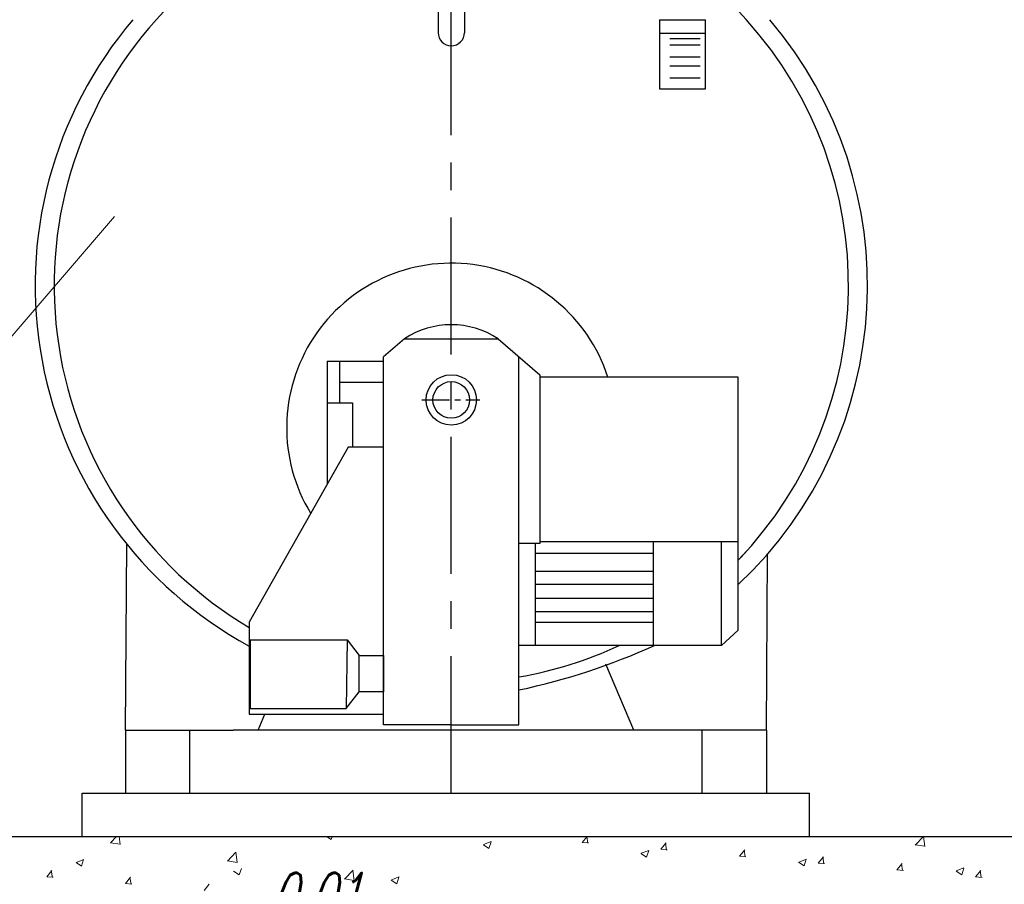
# Model space of a CAD drawing. Header units: millimetres. Extents: x 196 to 2027204, y -221452 to 153872.
# Tile 350 of 381: x 1222189 to 1223330, y -198726 to -197724. Entities that reach past the tile are written whole.
import ezdxf
from ezdxf import colors
from ezdxf.entities.mleader import LeaderData, LeaderLine
from ezdxf.math import Vec2, Vec3

# ---------------------------------------------------------------- set-up
doc = ezdxf.new("R2010")
doc.units = ezdxf.units.MM
doc.linetypes.add('CENTER', pattern=[50.8, 31.75, -6.35, 6.35, -6.35])
for name, color, linetype, lineweight in [('.', 7, 'Continuous', 15), ('00_Основной', 163, 'Continuous', 40), ('Основной текст', 7, 'Continuous', 30), ('ТМ-размеры', 25, 'Continuous', 20), ('中心线', 1, 'CENTER', 25)]:
    doc.layers.add(name, color=color, linetype=linetype, lineweight=lineweight)
doc.styles.add('Новый 050', font='romans.shx', dxfattribs={"width": 0.7, "oblique": 15, "height": 50})
doc.styles.add('Новый 5.0', font='times.ttf', dxfattribs={"width": 0.7, "oblique": 15, "height": 5})

# ---------------------------------------------------------------- blocks, each defined once
blk = doc.blocks.new('_None')

msp = doc.modelspace()

# ---------------------------------------------------------------- linework, layer by layer
at = {"layer": '.', "color": 252, "linetype": 'Continuous', "lineweight": 20, "ltscale": 0.3, "true_color": 0x8c8c8c}
for p, q in [((1222294.4, -198677.6), (1222305.6, -198679.3)), ((1222294.5, -198677.9), (1222301.7, -198670.3)), ((1222305.6, -198679.7), (1222304.5, -198670.3)), ((1222544.8, -198670.3), (1222550.2, -198674)), ((1222550.2, -198674), (1222551.4, -198670.3)), ((1222726.5, -198679.8), (1222735.4, -198676.4)), ((1222732.7, -198684.2), (1222735.3, -198676.5)), ((1222840.7, -198677.3), (1222846.5, -198670.3)), ((1222840.7, -198677.3), (1222848.3, -198677.9)), ((1222847.5, -198678.1), (1222846, -198670.3)), ((1222931.8, -198685.2), (1222937.9, -198677.9)), ((1222938.6, -198686.1), (1222937.1, -198678.1)), ((1223226.4, -198680.3), (1223236, -198670.3)), ((1223237.5, -198682.1), (1223236.2, -198670.3)), ((1222430, -198698.9), (1222439.9, -198688.6)), ((1222441.1, -198700.7), (1222439.7, -198688.6)), ((1222726.4, -198679.9), (1222732.7, -198684.2)), ((1222908.9, -198690.1), (1222915.2, -198694.4)), ((1222909, -198689.9), (1222917.9, -198686.5)), ((1222915.2, -198694.4), (1222917.8, -198686.7)), ((1222931.8, -198685.2), (1222939.4, -198685.9)), ((1223022.9, -198693.2), (1223029, -198685.9)), ((1223029.7, -198694), (1223028.2, -198686.1)), ((1223226.3, -198680), (1223237.6, -198681.8)), ((1222254.7, -198700.4), (1222263.6, -198697)), ((1222254.7, -198700.5), (1222261, -198704.8)), ((1222261, -198704.8), (1222263.5, -198697.1)), ((1222429.9, -198698.6), (1222441.2, -198700.4)), ((1223022.9, -198693.2), (1223030.5, -198693.9)), ((1223091.4, -198700.3), (1223097.8, -198704.5)), ((1223091.5, -198700.1), (1223100.4, -198696.7)), ((1223097.7, -198704.5), (1223100.3, -198696.8)), ((1223114, -198701.2), (1223120.1, -198693.9)), ((1223114, -198701.2), (1223121.6, -198701.8)), ((1223120.7, -198702), (1223119.3, -198694)), ((1223205.1, -198709.1), (1223211.2, -198701.8)), ((1223211.8, -198710), (1223210.4, -198702)), ((1222220.7, -198717), (1222226.8, -198709.7)), ((1222227.4, -198717.8), (1222226, -198709.9)), ((1222437.2, -198710.7), (1222443.5, -198715)), ((1222443.5, -198715), (1222446.1, -198707.3)), ((1222565.6, -198719.9), (1222575.5, -198709.6)), ((1222576.7, -198721.7), (1222575.3, -198709.6)), ((1223205.1, -198709.1), (1223212.7, -198709.8)), ((1223274, -198710.3), (1223282.9, -198706.9)), ((1223274, -198710.4), (1223280.3, -198714.7)), ((1223280.3, -198714.7), (1223282.8, -198707)), ((1223296.2, -198717.1), (1223302.3, -198709.8)), ((1223302.9, -198717.9), (1223301.5, -198710)), ((1222220.7, -198717), (1222228.3, -198717.7)), ((1222311.8, -198725), (1222317.9, -198717.7)), ((1222311.8, -198725), (1222319.4, -198725.6)), ((1222318.5, -198725.8), (1222317.1, -198717.8)), ((1222565.4, -198719.6), (1222576.7, -198721.4)), ((1222619.7, -198720.9), (1222626, -198725.1)), ((1222619.8, -198720.7), (1222628.7, -198717.3)), ((1222626, -198725.1), (1222628.6, -198717.5)), ((1223296.2, -198717.1), (1223303.8, -198717.8)), ((1222402.9, -198732.9), (1222409, -198725.6))]:
    msp.add_line(p, q, dxfattribs=at)
at = {"color": 252, "linetype": 'CENTER', "lineweight": 25, "ltscale": 5}
msp.add_line((1222689.2, -198620.3), (1222689.2, -197161.9), dxfattribs=at)
at = {"color": 252, "lineweight": 30, "ltscale": 10}
for p, q in [((1222261.9, -198670.3), (1222261.9, -198620.3)), ((1222261.9, -198620.3), (1223104.1, -198620.3)), ((1223104.1, -198670.3), (1223104.1, -198620.3)), ((1221564.5, -198670.3), (1227330.5, -198670.3))]:
    msp.add_line(p, q, dxfattribs=at)
at = {"layer": '00_Основной', "lineweight": 30, "ltscale": 10}
for p, q in [((1222674, -197689.3), (1222674, -197739.5)), ((1222704.4, -197689.3), (1222704.4, -197739.5)), ((1222930.3, -197724.5), (1222930.3, -197804.4)), ((1222930.3, -197724.5), (1222983.5, -197724.5)), ((1222983.5, -197804.4), (1222983.5, -197724.5)), ((1222930.3, -197740.1), (1222983.5, -197740.1)), ((1222942.2, -197746.2), (1222977.3, -197746.2)), ((1222942.2, -197753.6), (1222977.3, -197753.6)), ((1222942.2, -197767.5), (1222977.3, -197767.5)), ((1222942.2, -197777.8), (1222977.3, -197777.8)), ((1222942.2, -197791.7), (1222977.3, -197791.7)), ((1222930.3, -197804.4), (1222983.5, -197804.4)), ((1222635, -198094.1), (1222610.9, -198115)), ((1222635, -198094.1), (1222743.4, -198094.1)), ((1222743.4, -198094.1), (1222791.7, -198135.9)), ((1222545.6, -198120.1), (1222545.6, -198262.3)), ((1222545.6, -198120.1), (1222610.9, -198120.1)), ((1222560.2, -198168.3), (1222560.2, -198120.1)), ((1222610.9, -198541.2), (1222610.9, -198115)), ((1222767.5, -198541.2), (1222767.6, -198115)), ((1222791.7, -198135.9), (1222791.7, -198331.1)), ((1223021.6, -198138.3), (1222791.7, -198138.3)), ((1223021.6, -198431.3), (1223021.6, -198138.3)), ((1222560.2, -198144.2), (1222610.9, -198144.2)), ((1222545.6, -198168.3), (1222574.8, -198168.3)), ((1222574.8, -198168.3), (1222574.8, -198219.5)), ((1222569.9, -198219.5), (1222455.1, -198422.2)), ((1222610.9, -198219.5), (1222569.9, -198219.5)), ((1222311.9, -198547.2), (1222313.4, -198332)), ((1222791.7, -198331.1), (1222767.5, -198331.1)), ((1222786.9, -198449.2), (1222786.9, -198331.1)), ((1222791.7, -198328.8), (1223021.6, -198328.8)), ((1222923.1, -198328.8), (1222923.1, -198449.2)), ((1223002.2, -198449.2), (1223002.2, -198328.8)), ((1222786.9, -198342.3), (1222923.1, -198342.3)), ((1223054.1, -198547.2), (1223055.5, -198343.4)), ((1222786.9, -198363), (1222923.1, -198363)), ((1222786.9, -198378.3), (1222923.1, -198378.3)), ((1222786.9, -198394.3), (1222923.1, -198394.3)), ((1222786.9, -198410), (1222923.1, -198410)), ((1222455.1, -198422.2), (1222455.1, -198528.6)), ((1222786.9, -198422.4), (1222923.1, -198422.4)), ((1223002.2, -198449.2), (1223021.6, -198431.3)), ((1222456.4, -198442.7), (1222456.4, -198522.1)), ((1222456.4, -198442.7), (1222568.5, -198442.7)), ((1222568.5, -198442.7), (1222567.4, -198522.1)), ((1222568.5, -198442.7), (1222582.7, -198460.8)), ((1223002.2, -198449.2), (1222767.5, -198449.2)), ((1222900.5, -198547.2), (1222868.2, -198470.7)), ((1222567.4, -198522.1), (1222582.7, -198502.7)), ((1222455.1, -198528.6), (1222610.9, -198528.6)), ((1222456.4, -198522.1), (1222567.4, -198522.1)), ((1222465.5, -198547.2), (1222473.3, -198528.6)), ((1222689.2, -198541.2), (1222610.9, -198541.2)), ((1222689.2, -198541.2), (1222767.5, -198541.2)), ((1222311.9, -198547.2), (1222436.5, -198547.2)), ((1222311.9, -198547.2), (1222311.9, -198620.3)), ((1222386.3, -198620.3), (1222386.3, -198547.2)), ((1222929.5, -198547.2), (1222436.5, -198547.2)), ((1223054.1, -198547.2), (1222929.5, -198547.2)), ((1222979.7, -198620.3), (1222979.7, -198547.2)), ((1223054.1, -198547.2), (1223054.1, -198620.3))]:
    msp.add_line(p, q, dxfattribs=at)
msp.add_lwpolyline([(1222582.7, -198460.8), (1222610.9, -198460.8), (1222610.9, -198502.7), (1222582.7, -198502.7)], close=True, dxfattribs=at)
for radius in [29.2, 21.2]:
    msp.add_circle((1222689.2, -198164.8), radius, dxfattribs=at)
for centre, radius, start, end in [((1222689.2, -198032.4), 459.9, 42.0455, 137.9545), ((1222683, -198032.4), 475.7, 139.6576, 241.3817), ((1222689.2, -198032.4), 459.9, 137.9545, 239.4063), ((1222689.3, -198032.4), 459.9, 316.2661, 42.0455), ((1222695.5, -198032.4), 475.7, 313.2709, 40.3424), ((1222689.2, -197739.5), 15.2, 180, 0), ((1222689.2, -198197.1), 190.6, 17.9645, 211.3267), ((1222689.2, -198175.5), 97.8, 56.3631, 123.6369), ((1222689.2, -198032.4), 459.9, 316.2851, 317.8496), ((1222689.2, -198032.4), 459.9, 279.81, 295.0033), ((1222606, -197742.2), 775.5, 282.0267, 294.2518)]:
    msp.add_arc(centre, radius, start, end, dxfattribs=at)
at = {"layer": '中心线', "color": 252}
msp.add_line((1222655.3, -198164.8), (1222722.4, -198164.8), dxfattribs=at)

# ---------------------------------------------------------------- texts
at = {"layer": 'ТМ-размеры', "color": 252, "linetype": 'ByBlock', "insert": (1222531.1, -198741.5), "char_height": 72.295, "width": 242.871, "attachment_point": 5, "style": 'Новый 050'}
msp.add_mtext('{\\H0.8x;\\W0.6;0.01}', dxfattribs=at)

# ---------------------------------------------------------------- leaders
at = {"layer": 'Основной текст', "color": 251}
ml = msp.add_multileader_mtext('Standard', dxfattribs=at)
ml.set_content('\\A1;{\\W0.6;К1}', color=251, style='Новый 5.0')
ml.set_leader_properties(color=256, linetype='ByLayer', lineweight=13)
ml.set_arrow_properties(name='NONE')
ml.build(insert=Vec2(0, 0))
ml.multileader.update_dxf_attribs({"text_left_attachment_type": 6, "text_right_attachment_type": 6, "dogleg_length": 0, "arrow_head_size": 25})
ctx = ml.context
ctx.base_point, ctx.char_height, ctx.arrow_head_size, ctx.landing_gap_size, ctx.plane_origin = Vec3(1221948, -198193.1), 100, 25, 0, Vec3(1217236.9, -196593)
ctx.left_attachment, ctx.right_attachment, ctx.text_align_type = 6, 6, 1
notes = []
notes.append((ctx, [(1, (1, 1, 0), (1222092.2, -198193.1), (-1, 0), 0, [(1, [(1222299.4, -197952.5)], 0, [])])]))
ctx.mtext.insert, ctx.mtext.rotation, ctx.mtext.alignment, ctx.mtext.line_spacing_factor, ctx.mtext.flow_direction = Vec3(1222040.2, -198073.1), 6.283185, 2, 0.84, 5
for ctx, leaders in notes:
    for number, flags, end, landing, length, lines in leaders:
        leader = LeaderData()
        leader.index, (leader.has_last_leader_line, leader.has_dogleg_vector, leader.attachment_direction) = number, flags
        leader.last_leader_point, leader.dogleg_vector, leader.dogleg_length = Vec3(end), Vec3(landing), length
        for number, points, colour, breaks in lines:
            line = LeaderLine()
            line.index, line.vertices, line.color, line.breaks = number, Vec3.list(points), colors.encode_raw_color(colour), breaks
            leader.lines.append(line)
        ctx.leaders.append(leader)

doc.saveas('drawing.dxf')
